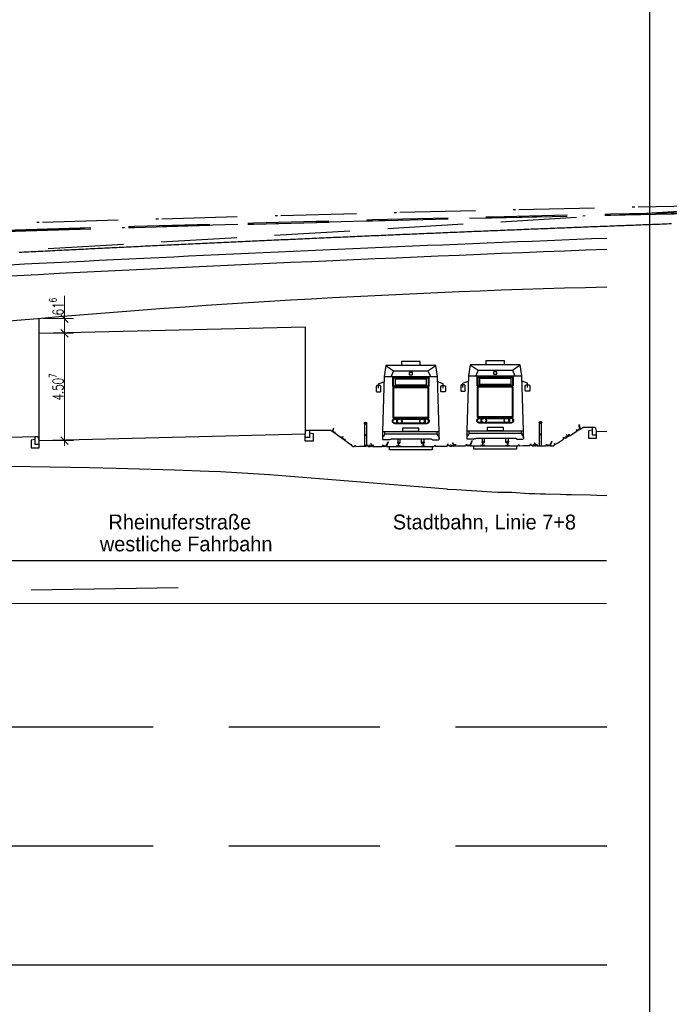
# Model space of a CAD drawing. Header units: metres. Extents: x 3458045 to 3462392, y 5482308 to 5484762.
# Tile 432 of 458: x 3461439 to 3461466, y 5483983 to 5484025. Entities that reach past the tile are written whole.
import ezdxf

# ---------------------------------------------------------------- set-up
doc = ezdxf.new("R2010")
doc.units = ezdxf.units.M
doc.header["$PDMODE"] = 3
doc.header["$PDSIZE"] = 0.1
for name, pattern in [('AUSGEZOGEN', [2, 1, 1]), ('STRICHPUNKT2', [12.7, 6.35, -3.175, 0, -3.175]), ('VERDECKT', [9.525, 6.35, -3.175]), ('VERDECKT2', [4.7625, 3.175, -1.5875])]:
    doc.linetypes.add(name, pattern=pattern)
doc.layers.get('0').update_dxf_attribs({"linetype": 'CONTINUOUS'})
doc.layers.get('DEFPOINTS').update_dxf_attribs({"linetype": 'CONTINUOUS'})
for name, color, linetype in [('0000000___LAENG_01_Standard', 1, 'CONTINUOUS'), ('SP_BASF-Tunnel', 20, 'CONTINUOUS'), ('SP_BAUGRUBE-ANKER', 211, 'AUSGEZOGEN'), ('SP_BW5xx-BrückenB44', 7, 'CONTINUOUS'), ('SP_GELÄNDE-PLANUNG', 10, 'CONTINUOUS'), ('SP_GRADIENTE', 3, 'CONTINUOUS'), ('SP_Gradiente-Achse-6522', 92, 'STRICHPUNKT2'), ('SP_HW10', 170, 'VERDECKT'), ('SP_HW100', 170, 'VERDECKT'), ('SP_Tangentenband', 1, 'CONTINUOUS'), ('SP_TEXT', 2, 'CONTINUOUS'), ('SP_VERM', 1, 'CONTINUOUS')]:
    doc.layers.add(name, color=color, linetype=linetype)
doc.layers.add('SP_Höhenplan-Beschriftung-Linien', color=2, linetype='CONTINUOUS', lineweight=25)
doc.layers.add('SP_LAYOUT', color=50, linetype='CONTINUOUS', plot=False)
doc.styles.add('K_ISOCP', font='k_isocp.shx')
doc.styles.add('SP_F', font='romans.shx', dxfattribs={"width": 0.7, "bigfont": 'sp_f.shx'})
doc.dimstyles.new('SOFI18$0', dxfattribs={"dimtxt": 1.8, "dimasz": 0.18, "dimexe": 0.9, "dimexo": 0.625, "dimgap": 0.486, "dimtad": 1, "dimdec": 3, "dimrnd": 0.001, "dimzin": 1, "dimdsep": 46, "dimtxsty": 'SP_F', "dimblk1": 'SOF_BEMSTR1', "dimblk2": 'SOF_BEMSTR2', "dimsah": 1, "dimcen": 1.8, "dimse1": 1, "dimse2": 1, "dimclrd": 1, "dimclre": 1, "dimclrt": 7, "dimaunit": 2, "dimazin": 0, "dimtfac": 1, "dimtdec": 3, "dimtmove": 0, "dimatfit": 3, "dimfxl": 1, "dimtolj": 1, "dimtzin": 0, "dimlwd": 0, "dimlwe": 0, "dimarcsym": 0})

# ---------------------------------------------------------------- blocks, each defined once
blk = doc.blocks.new('Strab-Lichtraum')
for p, q in [((-0.721, 2.998), (-0.82, 2.759)), ((0.721, 2.998), (0.82, 2.759)), ((1.123, 2.759), (-1.123, 2.759)), ((-0.606, 0.976), (-0.606, 0.798)), ((0.606, 0.976), (0.606, 0.798)), ((1.194, 0.45), (-1.194, 0.45)), ((-0.91, 0.095), (-1.181, 0.095)), ((-0.819, 0.136), (0.819, 0.136)), ((0.91, 0.095), (1.181, 0.095))]:
    blk.add_line(p, q)
for points in [[(-0.396, 3.223), (-0.396, 3.399), (0, 3.399), (0.396, 3.399), (0.396, 3.223)], [(-1.194, 0.144), (-1.194, 0.45), (-1.123, 2.759), (-1.045, 3.223), (0, 3.223), (1.045, 3.223), (1.123, 2.759), (1.194, 0.45), (1.194, 0.144)], [(1.045, 3.223), (0.721, 2.998), (0, 2.998), (-0.721, 2.998), (-1.045, 3.223)], [(-1.357, 2.271), (-1.357, 2.46), (-1.129, 2.543)], [(1.357, 2.271), (1.357, 2.46), (1.129, 2.543)], [(0.406, 0.976), (0, 0.976), (-0.406, 0.976)], [(1.104, 0.45), (1.104, 0.349), (0, 0.349), (-1.104, 0.349), (-1.104, 0.45)], [(-0.406, 0.798), (0, 0.798), (0.406, 0.798)], [(-0.547, 0.136), (-0.547, 0), (-0.5, 0), (-0.5, -0.029), (-0.45, -0.029), (-0.45, 0.136)], [(0.547, 0.136), (0.547, 0), (0.5, 0), (0.5, -0.029), (0.45, -0.029), (0.45, 0.136)]]:
    blk.add_lwpolyline(points)
for points in [[(0.072, 2.856, -0.41614), (0.051, 2.836), (0, 2.836), (-0.051, 2.836, -0.41614), (-0.072, 2.856), (-0.072, 2.915, -0.41614), (-0.051, 2.935), (0, 2.935), (0.051, 2.935, -0.41614), (0.072, 2.915)], [(-1.45, 2.141, 0.4148), (-1.42, 2.113), (-1.294, 2.113, 0.4148), (-1.264, 2.141), (-1.264, 2.35, 0.4148), (-1.294, 2.379), (-1.42, 2.379, 0.4148), (-1.45, 2.35)], [(1.45, 2.141, -0.4148), (1.42, 2.113), (1.294, 2.113, -0.4148), (1.264, 2.141), (1.264, 2.35, -0.4148), (1.294, 2.379), (1.42, 2.379, -0.4148), (1.45, 2.35)], [(-0.343, 0.573, -0.413784), (-0.322, 0.593), (0, 0.593), (0.322, 0.593, -0.413784), (0.343, 0.573), (0.343, 0.484, -0.413784), (0.322, 0.464), (0, 0.464), (-0.322, 0.464, -0.413784), (-0.343, 0.484)]]:
    blk.add_lwpolyline(points, format="xyb", close=True)
for points in [[(0, 2.346), (0, 2.346), (0.757, 2.346), (0.757, 2.719), (0, 2.719), (-0.757, 2.719), (-0.757, 2.346)], [(-0.736, 2.366), (-0.736, 2.699), (0, 2.699), (0.736, 2.699), (0.736, 2.366), (0, 2.366)], [(0, 2.392), (0, 2.392), (0.65, 2.392), (0.65, 2.672), (0, 2.672), (-0.65, 2.672), (-0.65, 2.392)], [(-0.758, 1.024), (-0.758, 2.305), (0.758, 2.305), (0.758, 1.024), (0, 1.024)], [(-0.731, 1.05), (-0.731, 2.28), (0.731, 2.28), (0.731, 1.05), (0, 1.05)]]:
    blk.add_lwpolyline(points, close=True)
at = {"extrusion": (0, 0, -1)}
blk.add_ellipse((-0.475, 0.887), major_axis=(-0.0936, 0), ratio=0.95, dxfattribs=at)
blk.add_ellipse((-0.475, 0.887), major_axis=(-0.116, 0), ratio=0.95, start_param=1.570796, end_param=4.712389, dxfattribs=at)
blk.add_ellipse((0.475, 0.887), major_axis=(0.116, 0), ratio=0.95, start_param=1.570796, end_param=4.712389)
blk.add_ellipse((0.475, 0.887), major_axis=(0.0936, 0), ratio=0.95)
for points, weights, knots in [([(0, 0.998), (0.327, 0.998), (0.653, 0.998), (0.77, 0.998), (0.77, 0.887), (0.77, 0.777), (0.653, 0.777), (0.327, 0.777), (0, 0.777), (-0.327, 0.777), (-0.653, 0.777), (-0.77, 0.777), (-0.77, 0.887), (-0.77, 0.998), (-0.653, 0.998), (-0.327, 0.998), (0, 0.998)], [1, 1, 1, 0.707106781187, 1, 0.707106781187, 1, 1, 1, 1, 1, 0.707106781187, 1, 0.707106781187, 1, 1, 1], [0, 0, 0, 1, 1, 2.570796, 2.570796, 4.141593, 4.141593, 5.141593, 5.141593, 6.141593, 6.141593, 7.712389, 7.712389, 9.283185, 9.283185, 10.283185, 10.283185, 10.283185]), ([(-0.475, 0.798), (-0.564, 0.798), (-0.653, 0.798), (-0.747, 0.798), (-0.747, 0.887), (-0.747, 0.976), (-0.653, 0.976), (-0.564, 0.976), (-0.475, 0.976)], [1, 1, 1, 0.707106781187, 1, 0.707106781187, 1, 1, 1], [0, 0, 0, 1, 1, 2.570796, 2.570796, 4.141593, 4.141593, 5.141593, 5.141593, 5.141593]), ([(0.475, 0.798), (0.564, 0.798), (0.653, 0.798), (0.747, 0.798), (0.747, 0.887), (0.747, 0.976), (0.653, 0.976), (0.564, 0.976), (0.475, 0.976)], [1, 1, 1, 0.707106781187, 1, 0.707106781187, 1, 1, 1], [0, 0, 0, 1, 1, 2.570796, 2.570796, 4.141593, 4.141593, 5.141593, 5.141593, 5.141593])]:
    blk.add_rational_spline(points, weights, degree=2, knots=knots)
for points, knots in [([(-1.104, 0.349), (-1.113, 0.337), (-1.106, 0.279), (-1.189, 0.24), (-1.195, 0.167), (-1.194, 0.113), (-1.181, 0.095)], [0.0983849, 0.0983849, 0.0983849, 0.0983849, 0.148717, 0.2417765, 0.3103165, 0.3812353, 0.3812353, 0.3812353, 0.3812353]), ([(-0.91, 0.095), (-0.908, 0.098), (-0.901, 0.109), (-0.886, 0.125), (-0.855, 0.134), (-0.832, 0.135), (-0.819, 0.136)], [0.050217, 0.050217, 0.050217, 0.050217, 0.0621441, 0.0854518, 0.1138047, 0.1511337, 0.1511337, 0.1511337, 0.1511337]), ([(0.91, 0.095), (0.908, 0.098), (0.901, 0.109), (0.886, 0.125), (0.855, 0.134), (0.832, 0.135), (0.819, 0.136)], [0.050217, 0.050217, 0.050217, 0.050217, 0.0621441, 0.0854518, 0.1138047, 0.1511337, 0.1511337, 0.1511337, 0.1511337]), ([(1.104, 0.349), (1.113, 0.337), (1.106, 0.279), (1.189, 0.24), (1.195, 0.167), (1.194, 0.113), (1.181, 0.095)], [0.0983849, 0.0983849, 0.0983849, 0.0983849, 0.148717, 0.2417765, 0.3103165, 0.3812353, 0.3812353, 0.3812353, 0.3812353])]:
    blk.add_open_spline(points, degree=3, knots=knots)
blk = doc.blocks.new('Strab-Schiene_Std')
blk.add_lwpolyline([(-0.458, 0.146), (-0.454, 0.168, 0.467667), (-0.459, 0.174), (-0.47, 0.174, 0.362709), (-0.473, 0.172), (-0.478, 0.143, -0.838565), (-0.505, 0.143), (-0.509, 0.167, 0.3407), (-0.522, 0.179), (-0.532, 0.18), (-0.542, 0.181), (-0.551, 0.181), (-0.561, 0.18, 0.403281), (-0.566, 0.175), (-0.566, 0.158, 0.357511), (-0.554, 0.144), (-0.539, 0.141, -0.357511), (-0.531, 0.131), (-0.531, 0.025, -0.385314), (-0.54, 0.015), (-0.615, 0.008), (-0.615, 0), (-0.435, 0), (-0.435, 0.008), (-0.51, 0.015, -0.385314), (-0.519, 0.025), (-0.519, 0.103, -0.357511), (-0.511, 0.113), (-0.485, 0.118, 0.307804)], format="xyb", close=True)
blk = doc.blocks.new('Strab-Gleis_Std')
blk.add_lwpolyline([(-0.9, -0.15), (0.9, -0.15), (0.9, 0), (-0.9, 0)], close=True)
blk.add_blockref('Strab-Schiene_Std', (0, 0))
at = {"xscale": -1}
blk.add_blockref('Strab-Schiene_Std', (0, 0), dxfattribs=at)
blk = doc.blocks.new('Gras1')
for p, q in [((0.128, 0), (0, 0)), ((0.159, -0.001), (0.056, 0.198)), ((0.056, 0.198), (0.128, 0)), ((0.199, 0.042), (0.159, -0.001)), ((0.291, 0.068), (0.183, -0.006)), ((0.183, -0.006), (0.199, 0.042)), ((0.231, -0.001), (0.291, 0.068)), ((0.283, 0.027), (0.231, -0.001)), ((0.307, 0.001), (0.283, 0.027)), ((0.69, 0.001), (0.307, 0.001)), ((0.709, -0.001), (0.679, 0.071)), ((0.679, 0.071), (0.69, 0.001)), ((0.786, 0.115), (0.709, -0.001)), ((0.728, -0.002), (0.786, 0.115)), ((0.86, 0.046), (0.728, -0.002)), ((0.788, 0), (0.86, 0.046)), ((0.888, 0), (0.788, 0)), ((0.923, 0.035), (0.888, 0)), ((0.942, 0.006), (0.923, 0.035)), ((0.953, 0.082), (0.942, 0.006)), ((0.986, 0.003), (0.953, 0.082)), ((1.254, 0.003), (0.986, 0.003)), ((1.414, 0.002), (1.254, 0.003)), ((1.435, 0.049), (1.414, 0.002)), ((1.441, 0.004), (1.435, 0.049)), ((1.452, 0.021), (1.441, 0.004)), ((1.474, 0), (1.452, 0.021)), ((1.534, 0), (1.474, 0))]:
    blk.add_line(p, q)
blk = doc.blocks.new('Holm_Gel-10')
blk.add_lwpolyline([(-0.042, 0.026), (-0.052, 0.026, -0.41421), (-0.06, 0.034), (-0.06, 0.044, -0.375906), (-0.053, 0.052), (-0.008, 0.058, -0.066366), (0.008, 0.058), (0.053, 0.052, -0.375906), (0.06, 0.044), (0.06, 0.034, -0.41421), (0.052, 0.026), (0.042, 0.026), (0.042, 0.03), (0.052, 0.03, 0.41421), (0.056, 0.034), (0.056, 0.044, 0.37594), (0.053, 0.048), (0.007, 0.054, 0.066367), (-0.007, 0.054), (-0.053, 0.048, 0.37594), (-0.056, 0.044), (-0.056, 0.034, 0.41421), (-0.052, 0.03), (-0.042, 0.03)], format="xyb", close=True)
for points in [[(0.033, 0.051, -0.37595), (0.04, 0.043), (0.04, 0.008, -0.414214), (0.032, 0), (-0.032, 0, -0.414214), (-0.04, 0.008), (-0.04, 0.043, -0.37595), (-0.033, 0.051)], [(0.025, 0.052), (0.025, 0.048), (0.033, 0.047, -0.37593), (0.036, 0.043), (0.036, 0.008, -0.414214), (0.032, 0.004), (-0.032, 0.004, -0.414214), (-0.036, 0.008), (-0.036, 0.043, -0.37593), (-0.033, 0.047), (-0.025, 0.048), (-0.025, 0.052)]]:
    blk.add_lwpolyline(points, format="xyb")
blk = doc.blocks.new('Holm_60x40x4')
for points in [[(0.03, 0.012), (0.03, -0.012, -0.41421), (0.022, -0.02), (-0.022, -0.02, -0.41421), (-0.03, -0.012), (-0.03, 0.012, -0.41421), (-0.022, 0.02), (0.022, 0.02, -0.41421)], [(-0.022, -0.016, -0.41421), (-0.026, -0.012), (-0.026, 0.012, -0.41421), (-0.022, 0.016), (0.022, 0.016, -0.41421), (0.026, 0.012), (0.026, -0.012, -0.41421), (0.022, -0.016)]]:
    blk.add_lwpolyline(points, format="xyb", close=True)
blk = doc.blocks.new('*U364')
for p, q in [((-0.035, 0.974), (-0.035, 0.032)), ((0.035, 0.032), (0.035, 0.974))]:
    blk.add_line(p, q)
at = {"rotation": 359.9990140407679}
blk.add_blockref('Holm_Gel-10', (0, 0.973), dxfattribs=at)
blk.add_blockref('Holm_60x40x4', (0, 0.503))
blk = doc.blocks.new('Bordst_H18-30')
blk.add_lwpolyline([(0.022, 0.11, -0.357512), (0.071, 0.15), (0.18, 0.15), (0.18, -0.15), (0, -0.15), (0, 0)], format="xyb", close=True)
blk.add_lwpolyline([(0.18, 0.04), (0.33, 0.01), (0.33, -0.3), (0, -0.3), (0, -0.15)])
blk = doc.blocks.new('SOF_BEMSTR1')
at = {"color": 0, "linetype": 'ByBlock', "lineweight": -2}
for p, q in [((0, 20), (0, -8.5)), ((3.535, 3.535), (-3.535, -3.535)), ((-5, 0), (5, 0))]:
    blk.add_line(p, q, dxfattribs=at)
blk = doc.blocks.new('SOF_BEMSTR2')
at = {"color": 0, "linetype": 'ByBlock', "lineweight": -2}
for p, q in [((0, -20), (0, 8.5)), ((3.535, 3.535), (-3.535, -3.535)), ((-5, 0), (5, 0))]:
    blk.add_line(p, q, dxfattribs=at)
blk = doc.blocks.new('*D367')
at = {"layer": 'DEFPOINTS', "color": 0, "linetype": 'AUSGEZOGEN', "transparency": 16777216}
for p in [(3461440.3, 5484011.338), (3461440.3, 5484006.831), (3461440.694, 5484006.831)]:
    blk.add_point(p, dxfattribs=at)
at = {"layer": 'SP_VERM', "color": 1, "linetype": 'AUSGEZOGEN', "lineweight": 0, "transparency": 16777216}
blk.add_line((3461440.694, 5484011.293), (3461440.694, 5484006.876), dxfattribs=at)
at = {"layer": 'SP_VERM', "color": 1, "linetype": 'AUSGEZOGEN', "lineweight": 0, "transparency": 16777216, "xscale": 0.0450000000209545, "yscale": 0.0450000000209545, "zscale": 0.0450000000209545}
for name, p, rotation in [('SOF_BEMSTR1', (3461440.694, 5484011.338), 90), ('SOF_BEMSTR2', (3461440.694, 5484006.831), 270)]:
    blk.add_blockref(name, p, dxfattribs=dict(at, rotation=rotation))
at = {"layer": 'SP_VERM', "color": 7, "linetype": 'AUSGEZOGEN', "transparency": 16777216, "insert": (3461440.347, 5484009.085), "char_height": 0.45, "attachment_point": 5, "rotation": 90, "style": 'SP_F'}
blk.add_mtext('\\A1;\\A1;4.50{\\H.7x;\\S7^ ;}', dxfattribs=at)
blk = doc.blocks.new('*D368')
at = {"layer": 'DEFPOINTS', "color": 0, "linetype": 'AUSGEZOGEN', "transparency": 16777216}
for p in [(3461439.63, 5484011.954), (3461440.694, 5484011.954), (3461440.3, 5484011.338)]:
    blk.add_point(p, dxfattribs=at)
at = {"layer": 'SP_VERM', "color": 1, "linetype": 'AUSGEZOGEN', "lineweight": 0, "transparency": 16777216}
for p, q in [((3461440.694, 5484011.954), (3461440.694, 5484012.919)), ((3461440.694, 5484011.383), (3461440.694, 5484011.909))]:
    blk.add_line(p, q, dxfattribs=at)
at = {"layer": 'SP_VERM', "color": 1, "linetype": 'AUSGEZOGEN', "lineweight": 0, "transparency": 16777216, "xscale": 0.0450000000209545, "yscale": 0.0450000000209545, "zscale": 0.0450000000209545}
for name, p, rotation in [('SOF_BEMSTR1', (3461440.694, 5484011.954), 90), ('SOF_BEMSTR2', (3461440.694, 5484011.338), 270)]:
    blk.add_blockref(name, p, dxfattribs=dict(at, rotation=rotation))
at = {"layer": 'SP_VERM', "color": 7, "linetype": 'AUSGEZOGEN', "transparency": 16777216, "insert": (3461440.347, 5484012.459), "char_height": 0.45, "attachment_point": 5, "rotation": 90, "style": 'SP_F'}
blk.add_mtext('\\A1;\\A1;61{\\H.7x;\\S6^ ;}', dxfattribs=at)

msp = doc.modelspace()

# ---------------------------------------------------------------- linework, layer by layer
at = {"layer": '0000000___LAENG_01_Standard', "color": 40}
msp.add_lwpolyline([(3461463.4646, 5484015.8453), (3461463.4889, 5484015.8462), (3461463.5889, 5484015.85), (3461463.6889, 5484015.8539), (3461463.7889, 5484015.8577), (3461463.8889, 5484015.8616), (3461463.9889, 5484015.8654), (3461464.0889, 5484015.8692), (3461464.1889, 5484015.873), (3461464.2889, 5484015.8769), (3461464.3889, 5484015.8807), (3461464.4889, 5484015.8845), (3461464.5889, 5484015.8883), (3461464.6889, 5484015.8921), (3461464.7889, 5484015.8959), (3461464.8889, 5484015.8996), (3461464.9889, 5484015.9034), (3461465.0889, 5484015.9072), (3461465.1889, 5484015.911), (3461465.2889, 5484015.9147), (3461465.3889, 5484015.9185), (3461465.4889, 5484015.9223), (3461465.5889, 5484015.926), (3461465.6889, 5484015.9298), (3461465.7889, 5484015.9335), (3461465.8889, 5484015.9372), (3461465.9889, 5484015.941), (3461466.0889, 5484015.9447), (3461466.1889, 5484015.9484)], dxfattribs=at)
at = {"layer": 'SP_BASF-Tunnel', "linetype": 'STRICHPUNKT2'}
msp.add_line((3461413.6956, 5484000.1672), (3461445.468, 5484000.6586), dxfattribs=at)
at = {"layer": 'SP_BAUGRUBE-ANKER', "color": 1}
msp.add_line((3461439.6302, 5484011.3383), (3461439.6302, 5484011.9544), dxfattribs=at)
at = {"layer": 'SP_BW5xx-BrückenB44', "color": 96, "linetype": 'AUSGEZOGEN'}
for p, q in [((3461439.6302, 5484006.8312), (3461450.8044, 5484007.1105)), ((3461450.9844, 5484007.2605), (3461451.8704, 5484007.2606)), ((3461439.4502, 5484006.9812), (3461435.5084, 5484006.8826))]:
    msp.add_line(p, q, dxfattribs=at)
at = {"layer": 'SP_BW5xx-BrückenB44', "linetype": 'AUSGEZOGEN'}
for p, q in [((3461462.8483, 5484007.3757), (3461462.4531, 5484007.3757)), ((3461463.0283, 5484007.2257), (3461463.4646, 5484007.2148))]:
    msp.add_line(p, q, dxfattribs=at)
at = {"layer": 'SP_BW5xx-BrückenB44', "color": 96, "linetype": 'AUSGEZOGEN'}
msp.add_lwpolyline([(3461463.4646, 5484015.3246, 0.0050086), (3461423.3414, 5484013.381), (3461399.8922, 5484012.0089), (3461399.9068, 5484011.7593), (3461399.6424, 5484011.7438), (3461399.6424, 5484009.995), (3461401.3424, 5484010.0944), (3461401.3424, 5484011.6436), (3461423.3677, 5484012.9318, -0.0012237), (3461433.1644, 5484013.4807), (3461433.1644, 5484011.4315), (3461435.1644, 5484011.5378), (3461435.1644, 5484013.5869, -0.003533), (3461463.4646, 5484014.8742, -0.003533)], format="xyb", dxfattribs=at)
for points in [[(3461439.6302, 5484006.8383), (3461439.6302, 5484011.3383), (3461450.8044, 5484011.6105), (3461450.8044, 5484007.1105)], [(3461450.9844, 5484007.1505), (3461451.1344, 5484007.1205), (3461451.1344, 5484006.8105), (3461450.8044, 5484006.8105), (3461450.8044, 5484006.9605)], [(3461439.4502, 5484006.8712), (3461439.3002, 5484006.8412), (3461439.3002, 5484006.5312), (3461439.6302, 5484006.5312), (3461439.6302, 5484006.6812)], [(3461463.4646, 5484004.5062), (3461463.0433, 5484004.5187), (3461462.785, 5484004.53), (3461461.9861, 5484004.546), (3461461.778, 5484004.5553), (3461461.7574, 5484004.556), (3461461.5232, 5484004.5644), (3461460.8869, 5484004.5769), (3461460.68, 5484004.584), (3461460.4422, 5484004.591), (3461460.1985, 5484004.5973), (3461459.4764, 5484004.6455), (3461459.1811, 5484004.6471), (3461458.8895, 5484004.6515), (3461458.6367, 5484004.6578), (3461457.1579, 5484004.7605), (3461456.7784, 5484004.7812), (3461456.7574, 5484004.7829), (3461451.7574, 5484005.188), (3461449.3051, 5484005.387), (3461447.2416, 5484005.5194), (3461446.7574, 5484005.5357), (3461445.3089, 5484005.5842), (3461442.8695, 5484005.6604), (3461441.7574, 5484005.6807), (3461436.7574, 5484005.772)]]:
    msp.add_lwpolyline(points, dxfattribs=at)
for points in [[(3461450.8264, 5484007.2203, -0.3575117), (3461450.8754, 5484007.2605), (3461450.9844, 5484007.2605), (3461450.9844, 5484006.9605), (3461450.8044, 5484006.9605), (3461450.8044, 5484007.1105)], [(3461439.6082, 5484006.941, 0.3575117), (3461439.5592, 5484006.9812), (3461439.4502, 5484006.9812), (3461439.4502, 5484006.6812), (3461439.6302, 5484006.6812), (3461439.6302, 5484006.8312)]]:
    msp.add_lwpolyline(points, format="xyb", close=True, dxfattribs=at)
msp.add_arc((3461472.308, 5483637.5), 375.8776, 91.348147, 95.671137, dxfattribs=at)
at = {"layer": 'SP_GELÄNDE-PLANUNG', "color": 1, "linetype": 'VERDECKT2'}
msp.add_lwpolyline([(3461413.6272, 5484014.8194), (3461418.6272, 5484014.9987), (3461423.6272, 5484015.1757), (3461428.6272, 5484015.3503), (3461433.6272, 5484015.5213), (3461438.6272, 5484015.6831), (3461443.6272, 5484015.8355), (3461448.6272, 5484015.9787), (3461453.6272, 5484016.1126), (3461458.6272, 5484016.2372), (3461463.6272, 5484016.3525), (3461468.6272, 5484016.4586)], dxfattribs=at)
at = {"layer": 'SP_GELÄNDE-PLANUNG', "color": 2, "linetype": 'VERDECKT2'}
msp.add_lwpolyline([(3461413.629, 5484014.7694), (3461418.629, 5484014.9487), (3461423.6289, 5484015.1257), (3461428.6289, 5484015.3003), (3461433.6288, 5484015.4713), (3461438.6287, 5484015.6331), (3461443.6286, 5484015.7856), (3461448.6285, 5484015.9287), (3461453.6285, 5484016.0626), (3461458.6284, 5484016.1872), (3461463.6283, 5484016.3026), (3461468.6282, 5484016.4086)], dxfattribs=at)
at = {"layer": 'SP_GRADIENTE'}
msp.add_lwpolyline([(3461438.7889, 5484014.7444), (3461438.8889, 5484014.7495), (3461438.9889, 5484014.7546), (3461439.0889, 5484014.7596), (3461439.1889, 5484014.7647), (3461439.2889, 5484014.7697), (3461439.3889, 5484014.7747), (3461439.4889, 5484014.7798), (3461439.5889, 5484014.7848), (3461439.6889, 5484014.7898), (3461439.7889, 5484014.7949), (3461439.8889, 5484014.7999), (3461439.9889, 5484014.8049), (3461440.0889, 5484014.8099), (3461440.1889, 5484014.8149), (3461440.2889, 5484014.8199), (3461440.3889, 5484014.8249), (3461440.4889, 5484014.8299), (3461440.5889, 5484014.8349), (3461440.6889, 5484014.8398), (3461440.7889, 5484014.8448), (3461440.8889, 5484014.8498), (3461440.9889, 5484014.8547), (3461441.0889, 5484014.8597), (3461441.1889, 5484014.8647), (3461441.2889, 5484014.8696), (3461441.3889, 5484014.8745), (3461441.4889, 5484014.8795), (3461441.5889, 5484014.8844), (3461441.6889, 5484014.8893), (3461441.7889, 5484014.8943), (3461441.8889, 5484014.8992), (3461441.9889, 5484014.9041), (3461442.0889, 5484014.909), (3461442.1889, 5484014.9139), (3461442.2889, 5484014.9188), (3461442.3889, 5484014.9237), (3461442.4889, 5484014.9286), (3461442.5889, 5484014.9335), (3461442.6889, 5484014.9384), (3461442.7889, 5484014.9432), (3461442.8889, 5484014.9481), (3461442.9889, 5484014.953), (3461443.0889, 5484014.9578), (3461443.1889, 5484014.9627), (3461443.2889, 5484014.9675), (3461443.3889, 5484014.9724), (3461443.4889, 5484014.9772), (3461443.5889, 5484014.982), (3461443.6889, 5484014.9869), (3461443.7889, 5484014.9917), (3461443.8889, 5484014.9965), (3461443.9889, 5484015.0013), (3461444.0889, 5484015.0061), (3461444.1889, 5484015.0109), (3461444.2889, 5484015.0157), (3461444.3889, 5484015.0205), (3461444.4889, 5484015.0253), (3461444.5889, 5484015.0301), (3461444.6889, 5484015.0349), (3461444.7889, 5484015.0397), (3461444.8889, 5484015.0444), (3461444.9889, 5484015.0492), (3461445.0889, 5484015.054), (3461445.1889, 5484015.0587), (3461445.2889, 5484015.0635), (3461445.3889, 5484015.0682), (3461445.4889, 5484015.073), (3461445.5889, 5484015.0777), (3461445.6889, 5484015.0824), (3461445.7889, 5484015.0872), (3461445.8889, 5484015.0919), (3461445.9889, 5484015.0966), (3461446.0889, 5484015.1013), (3461446.1889, 5484015.106), (3461446.2889, 5484015.1107), (3461446.3889, 5484015.1154), (3461446.4889, 5484015.1201), (3461446.5889, 5484015.1248), (3461446.6889, 5484015.1295), (3461446.7889, 5484015.1342), (3461446.8889, 5484015.1388), (3461446.9889, 5484015.1435), (3461447.0889, 5484015.1482), (3461447.1889, 5484015.1528), (3461447.2889, 5484015.1575), (3461447.3889, 5484015.1621), (3461447.4889, 5484015.1668), (3461447.5889, 5484015.1714), (3461447.6889, 5484015.176), (3461447.7889, 5484015.1807), (3461447.8889, 5484015.1853), (3461447.9889, 5484015.1899), (3461448.0889, 5484015.1945), (3461448.1889, 5484015.1991), (3461448.2889, 5484015.2037), (3461448.3889, 5484015.2083), (3461448.4889, 5484015.2129), (3461448.5889, 5484015.2175), (3461448.6889, 5484015.2221), (3461448.7889, 5484015.2267), (3461448.8889, 5484015.2312), (3461448.9889, 5484015.2358), (3461449.0889, 5484015.2404), (3461449.1889, 5484015.2449), (3461449.2889, 5484015.2495), (3461449.3889, 5484015.254), (3461449.4889, 5484015.2586), (3461449.5889, 5484015.2631), (3461449.6889, 5484015.2676), (3461449.7889, 5484015.2722), (3461449.8889, 5484015.2767), (3461449.9889, 5484015.2812), (3461450.0889, 5484015.2857), (3461450.1889, 5484015.2902), (3461450.2889, 5484015.2948), (3461450.3889, 5484015.2993), (3461450.4889, 5484015.3037), (3461450.5889, 5484015.3082), (3461450.6889, 5484015.3127), (3461450.7889, 5484015.3172), (3461450.8889, 5484015.3217), (3461450.9889, 5484015.3261), (3461451.0889, 5484015.3306), (3461451.1889, 5484015.3351), (3461451.2889, 5484015.3395), (3461451.3889, 5484015.344), (3461451.4889, 5484015.3484), (3461451.5889, 5484015.3529), (3461451.6889, 5484015.3573), (3461451.7889, 5484015.3617), (3461451.8889, 5484015.3662), (3461451.9889, 5484015.3706), (3461452.0889, 5484015.375), (3461452.1889, 5484015.3794), (3461452.2889, 5484015.3838), (3461452.3889, 5484015.3882), (3461452.4889, 5484015.3926), (3461452.5889, 5484015.397), (3461452.6889, 5484015.4014), (3461452.7889, 5484015.4058), (3461452.8889, 5484015.4102), (3461452.9889, 5484015.4145), (3461453.0889, 5484015.4189), (3461453.1889, 5484015.4233), (3461453.2889, 5484015.4276), (3461453.3889, 5484015.432), (3461453.4889, 5484015.4363), (3461453.5889, 5484015.4407), (3461453.6889, 5484015.445), (3461453.7889, 5484015.4493), (3461453.8889, 5484015.4536), (3461453.9889, 5484015.458), (3461454.0889, 5484015.4623), (3461454.1889, 5484015.4666), (3461454.2889, 5484015.4709), (3461454.3889, 5484015.4752), (3461454.4889, 5484015.4795), (3461454.5889, 5484015.4838), (3461454.6889, 5484015.4881), (3461454.7889, 5484015.4924), (3461454.8889, 5484015.4967), (3461454.9889, 5484015.5009), (3461455.0889, 5484015.5052), (3461455.1889, 5484015.5095), (3461455.2889, 5484015.5137), (3461455.3889, 5484015.518), (3461455.4889, 5484015.5222), (3461455.5889, 5484015.5265), (3461455.6889, 5484015.5307), (3461455.7889, 5484015.5349), (3461455.8889, 5484015.5392), (3461455.9889, 5484015.5434), (3461456.0889, 5484015.5476), (3461456.1889, 5484015.5518), (3461456.2889, 5484015.556), (3461456.3889, 5484015.5602), (3461456.4889, 5484015.5644), (3461456.5889, 5484015.5686), (3461456.6889, 5484015.5728), (3461456.7889, 5484015.577), (3461456.8889, 5484015.5812), (3461456.9889, 5484015.5854), (3461457.0889, 5484015.5895), (3461457.1889, 5484015.5937), (3461457.2889, 5484015.5979), (3461457.3889, 5484015.602), (3461457.4889, 5484015.6062), (3461457.5889, 5484015.6103), (3461457.6889, 5484015.6145), (3461457.7889, 5484015.6186), (3461457.8889, 5484015.6227), (3461457.9889, 5484015.6268), (3461458.0889, 5484015.631), (3461458.1889, 5484015.6351), (3461458.2889, 5484015.6392), (3461458.3889, 5484015.6433), (3461458.4889, 5484015.6474), (3461458.5889, 5484015.6515), (3461458.6889, 5484015.6556), (3461458.7889, 5484015.6597), (3461458.8889, 5484015.6638), (3461458.9889, 5484015.6678), (3461459.0889, 5484015.6719), (3461459.1889, 5484015.676), (3461459.2889, 5484015.68), (3461459.3889, 5484015.6841), (3461459.4889, 5484015.6881), (3461459.5889, 5484015.6922), (3461459.6889, 5484015.6962), (3461459.7889, 5484015.7003), (3461459.8889, 5484015.7043), (3461459.9889, 5484015.7083), (3461460.0889, 5484015.7124), (3461460.1889, 5484015.7164), (3461460.2889, 5484015.7204), (3461460.3889, 5484015.7244), (3461460.4889, 5484015.7284), (3461460.5889, 5484015.7324), (3461460.6889, 5484015.7364), (3461460.7889, 5484015.7404), (3461460.8889, 5484015.7444), (3461460.9889, 5484015.7483), (3461461.0889, 5484015.7523), (3461461.1889, 5484015.7563), (3461461.2889, 5484015.7602), (3461461.3889, 5484015.7642), (3461461.4889, 5484015.7682), (3461461.5889, 5484015.7721), (3461461.6889, 5484015.776), (3461461.7889, 5484015.78), (3461461.8889, 5484015.7839), (3461461.9889, 5484015.7878), (3461462.0889, 5484015.7918), (3461462.1889, 5484015.7957), (3461462.2889, 5484015.7996), (3461462.3889, 5484015.8035), (3461462.4889, 5484015.8074), (3461462.5889, 5484015.8113), (3461462.6889, 5484015.8152), (3461462.7889, 5484015.8191), (3461462.8889, 5484015.823), (3461462.9889, 5484015.8269), (3461463.0889, 5484015.8307), (3461463.1889, 5484015.8346), (3461463.2889, 5484015.8385), (3461463.3889, 5484015.8423), (3461463.4646, 5484015.8453)], dxfattribs=at)
at = {"layer": 'SP_Gradiente-Achse-6522', "ltscale": 0.5, "flags": 128}
msp.add_lwpolyline([(3461154.7845, 5484005.5221), (3461159.7845, 5484005.6371), (3461164.7845, 5484006.1642), (3461169.7845, 5484006.6912), (3461174.7845, 5484007.2183), (3461179.7845, 5484007.5894), (3461184.7845, 5484007.7385), (3461189.7845, 5484007.8473), (3461194.7845, 5484007.9524), (3461199.7845, 5484008.0576), (3461204.7845, 5484008.1637), (3461209.7845, 5484008.2711), (3461214.7845, 5484008.3803), (3461219.7845, 5484008.4914), (3461224.7845, 5484008.6048), (3461229.7845, 5484008.7207), (3461234.7845, 5484008.8394), (3461239.8794, 5484008.9265), (3461244.8794, 5484009.0516), (3461249.7845, 5484009.215), (3461254.7845, 5484009.3479), (3461259.7845, 5484009.4852), (3461264.7845, 5484009.6273), (3461269.7845, 5484009.7744), (3461274.7845, 5484009.9266), (3461279.7845, 5484010.0833), (3461284.7845, 5484010.2431), (3461289.7845, 5484010.4056), (3461294.7845, 5484010.5707), (3461299.7845, 5484010.7382), (3461304.7845, 5484010.908), (3461309.7845, 5484011.08), (3461314.7845, 5484011.254), (3461319.7845, 5484011.4298), (3461324.7845, 5484011.6084), (3461329.7845, 5484011.7878), (3461334.7845, 5484011.9671), (3461339.7845, 5484012.1464), (3461344.7845, 5484012.3256), (3461349.7845, 5484012.5049), (3461354.7845, 5484012.6841), (3461359.7845, 5484012.8633), (3461364.7845, 5484013.0425), (3461369.7845, 5484013.2216), (3461374.7845, 5484013.4007), (3461379.7845, 5484013.5798), (3461384.7845, 5484013.7588), (3461389.7845, 5484013.9379), (3461394.7845, 5484014.1169), (3461399.7845, 5484014.2958), (3461404.7845, 5484014.4749), (3461409.7845, 5484014.6557), (3461414.7845, 5484014.8386), (3461419.7845, 5484015.0216), (3461424.7845, 5484015.1987), (3461429.7845, 5484015.3693), (3461434.7845, 5484015.5329), (3461439.7845, 5484015.6881), (3461444.7845, 5484015.8345), (3461449.7845, 5484015.972), (3461454.7845, 5484016.1008), (3461459.7845, 5484016.2207), (3461464.7845, 5484016.3317), (3461469.7845, 5484016.4339), (3461474.7845, 5484016.5273), (3461479.7845, 5484016.6119), (3461484.7845, 5484016.6876), (3461489.7845, 5484016.7545), (3461494.7845, 5484016.8125), (3461499.7845, 5484016.8617), (3461504.7845, 5484016.9021), (3461509.7845, 5484016.9337), (3461514.7845, 5484016.9564), (3461519.7845, 5484016.9703), (3461524.7845, 5484016.9753), (3461529.7845, 5484016.9715), (3461534.7845, 5484016.9585), (3461539.7845, 5484016.9367), (3461544.7845, 5484016.915), (3461549.7845, 5484016.8975), (3461554.7845, 5484016.8843), (3461559.7845, 5484016.8754), (3461564.7845, 5484016.8709), (3461569.7845, 5484016.8708), (3461574.7845, 5484016.875), (3461579.7845, 5484016.8835), (3461584.7845, 5484016.8964), (3461589.7845, 5484016.9137), (3461594.7845, 5484016.9353), (3461599.7845, 5484016.9612), (3461604.7845, 5484016.9903), (3461609.7845, 5484017.0196), (3461614.7845, 5484017.0488), (3461619.7845, 5484017.0781), (3461624.7845, 5484017.1073)], dxfattribs=at)
at = {"layer": 'SP_Gradiente-Achse-6522', "ltscale": 0.5}
msp.add_lwpolyline([(3461414.7728, 5484015.1584), (3461419.773, 5484015.3414), (3461424.7734, 5484015.5185), (3461429.7738, 5484015.6891), (3461434.7743, 5484015.8527), (3461439.7749, 5484016.008), (3461444.7754, 5484016.1544), (3461449.776, 5484016.2919), (3461454.7766, 5484016.4207), (3461459.7771, 5484016.5406), (3461464.7777, 5484016.6516), (3461469.7783, 5484016.7539)], dxfattribs=at)
at = {"layer": 'SP_HW10', "lineweight": 30, "const_width": 0.05}
msp.add_lwpolyline([(3460947.0765, 5483999.9867), (3461463.4646, 5483999.9867)], dxfattribs=at)
at = {"layer": 'SP_HW100', "lineweight": 30, "const_width": 0.05}
msp.add_lwpolyline([(3460947.0765, 5484001.7867), (3461463.4646, 5484001.7867)], dxfattribs=at)
at = {"layer": 'SP_Höhenplan-Beschriftung-Linien', "color": 251, "linetype": 'VERDECKT'}
for p, q in [((3461463.4646, 5483994.7871), (3460950.7074, 5483994.7871)), ((3461463.4646, 5483989.7871), (3460950.7074, 5483989.7871))]:
    msp.add_line(p, q, dxfattribs=at)
at = {"layer": 'SP_Höhenplan-Beschriftung-Linien', "color": 3}
msp.add_line((3461463.4646, 5483984.7871), (3460947.0765, 5483984.7871), dxfattribs=at)
at = {"layer": 'SP_LAYOUT'}
msp.add_lwpolyline([(3461114.6626, 5484045.9145), (3461465.2583, 5484045.9145), (3461465.2583, 5483950.3419), (3461114.6626, 5483950.3419)], close=True, dxfattribs=at)
at = {"layer": 'SP_Tangentenband', "color": 7, "linetype": 'VERDECKT2'}
msp.add_lwpolyline([(3461420.9889, 5484013.7643), (3461480.5148, 5484017.3028), (3461540.0408, 5484017.3533)], dxfattribs=at)

# ---------------------------------------------------------------- block references
at = {"layer": 'SP_BW5xx-BrückenB44', "linetype": 'AUSGEZOGEN', "xscale": -1}
for name, p in [('Strab-Lichtraum', (3461455.2369, 5484006.7594)), ('Strab-Lichtraum', (3461458.7804, 5484006.7874)), ('*U364', (3461453.3369, 5484006.5543)), ('*U364', (3461460.6804, 5484006.5833)), ('Bordst_H18-30', (3461463.0283, 5484007.2257)), ('Gras1', (3461454.3369, 5484006.5859)), ('Strab-Gleis_Std', (3461455.2369, 5484006.5859)), ('Strab-Gleis_Std', (3461458.7804, 5484006.6139)), ('Gras1', (3461461.214, 5484006.6139))]:
    msp.add_blockref(name, p, dxfattribs=at)
at = {"layer": 'SP_BW5xx-BrückenB44', "linetype": 'AUSGEZOGEN'}
for p, xscale, yscale, zscale, rotation in [((3461462.4531, 5484007.3757), -0.9484199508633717, 0.9484199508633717, 0.9484199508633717, 31.58336674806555), ((3461457.8804, 5484006.6139), -1.136977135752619, 1.136977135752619, 1.136977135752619, 0.9200782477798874)]:
    msp.add_blockref('Gras1', p, dxfattribs=dict(at, xscale=xscale, yscale=yscale, zscale=zscale, rotation=rotation))
at = {"layer": 'SP_BW5xx-BrückenB44', "color": 96, "linetype": 'AUSGEZOGEN', "xscale": 0.7506806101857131, "yscale": 0.7506806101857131, "zscale": 0.7506806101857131, "rotation": 324.1220322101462}
msp.add_blockref('Gras1', (3461451.8704, 5484007.2606), dxfattribs=at)

# ---------------------------------------------------------------- texts
at = {"layer": 'SP_TEXT', "color": 1, "lineweight": 25, "style": 'K_ISOCP'}
for s, p in [('Rheinuferstraße', (3461442.5425, 5484003.0974)), ('Stadtbahn, Linie 7+8', (3461454.4814, 5484003.0974)), ('westliche Fahrbahn', (3461442.18, 5484002.1753))]:
    msp.add_text(s, height=0.625, rotation=359.98261, dxfattribs=at).set_placement(p)

# ---------------------------------------------------------------- dimensions: what is measured, and where the dimension line sits
at = {"layer": 'SP_VERM', "color": 1, "linetype": 'AUSGEZOGEN'}
dim = msp.add_linear_dim(base=(3461440.6939, 5484011.9544), p1=(3461440.3004, 5484011.3383), p2=(3461439.6302, 5484011.9544), angle=90, text='\\A1;61{\\H.7x;\\S6^ ;}', dimstyle='SOFI18$0', override={"dimblk1": 'SOF_BEMSTR2', "dimblk2": 'SOF_BEMSTR1'}, dxfattribs=at)
dim.commit()
dim.dimension.update_dxf_attribs({"geometry": '*D368', "text_midpoint": (3461440.3474, 5484012.4591)})
dim = msp.add_linear_dim(base=(3461440.6939, 5484006.8312), p1=(3461440.3004, 5484011.3383), p2=(3461440.3004, 5484006.8312), angle=90, text='\\A1;4.50{\\H.7x;\\S7^ ;}', dimstyle='SOFI18$0', dxfattribs=at)
dim.commit()
dim.dimension.update_dxf_attribs({"geometry": '*D367', "text_midpoint": (3461440.3474, 5484009.0847)})

doc.saveas('drawing.dxf')
